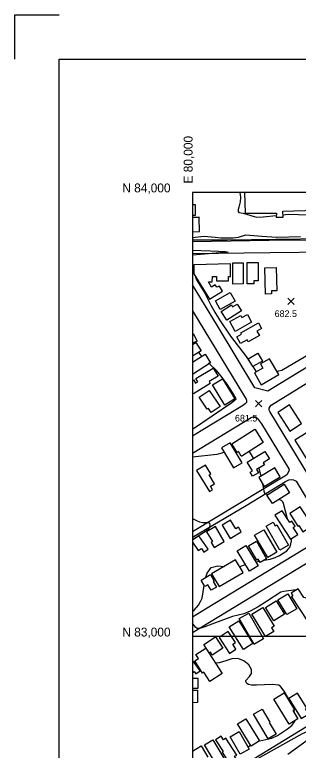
# Model space of a CAD drawing. Extents: x 79600 to 91800, y 75600 to 84400.
# Drawn here: x 79600 to 80238, y 82744 to 84400 of the extents above; entities that cross this region are included whole.
import ezdxf

# ---------------------------------------------------------------- set-up
doc = ezdxf.new("R2010")
doc.units = 0
for name, color, linetype in [('084-085$0$BLDG', 7, 'Continuous'), ('084-085$0$GRID', 7, 'Continuous'), ('084-085$0$INTER', 7, 'Continuous'), ('084-085$0$ROAD', 7, 'Continuous'), ('084-085$0$SPOTMARK', 7, 'Continuous'), ('084-085$0$SPOTS', 7, 'Continuous'), ('084-085$0$TI_BORDER', 7, 'Continuous'), ('084-085$0$TI_SHEET', 7, 'Continuous')]:
    doc.layers.add(name, color=color, linetype=linetype)

# ---------------------------------------------------------------- blocks, each defined once
blk = doc.blocks.new('084-085$0$SPOTX')
at = {"layer": '084-085$0$SPOTMARK'}
for p, q in [((-0.37, 0.358), (0.351, -0.358)), ((-0.012, 0), (-0.37, -0.358)), ((-0.012, 0), (0.347, 0.358))]:
    blk.add_line(p, q, dxfattribs=at)

msp = doc.modelspace()

# ---------------------------------------------------------------- linework, layer by layer
at = {"layer": '084-085$0$BLDG'}
for p, q in [((80006.6, 83971.7), (80000, 83971.8)), ((80040.6, 83615.9), (80000, 83590.1)), ((80012.2, 82905.7), (80000, 82905.7)), ((80011.4, 82851.1), (80000, 82851))]:
    msp.add_line(p, q, dxfattribs=at)
for points in [[(80117, 84000), (80118, 83953.4), (80188.4, 83953), (80188.2, 83944), (80203.4, 83944.4), (80202.9, 83958), (80425.4, 83964.8), (80425.7, 83944.7), (80440.5, 83943.8), (80440.8, 83956.4), (80463.4, 83958.4), (80463.4, 83953.8), (80484.6, 83953.7), (80486.1, 83957.8), (80508.4, 83957.2), (80508, 84000)], [(80000, 83948.4), (80006.5, 83948.4), (80006.6, 83971.7)], [(80014.5, 83942.7), (80015.3, 83943.5), (80000, 83943.1)], [(80000, 83911.4), (80015.3, 83911.8), (80014.5, 83942.7)], [(80000, 83681.8), (80001.2, 83682.4), (80010.1, 83665.2), (80000, 83660.1)], [(80000, 83657.4), (80007.5, 83662.1), (80019.3, 83643.5), (80000, 83631.2)], [(80000, 83617.6), (80028.2, 83635.5), (80040.6, 83615.9)], [(80000, 83576.2), (80002.2, 83577.6), (80006.6, 83570.3), (80012, 83573.6), (80007.5, 83581.1), (80046, 83604.5), (80057.4, 83585.9)], [(80057.4, 83585.9), (80037.5, 83573.8), (80039.8, 83569.9), (80001.7, 83546.7), (80000, 83549.5)], [(80019.9, 83198.2), (80025.5, 83190), (80034.9, 83196.5), (80014.4, 83226.5), (80000, 83216.6)], [(80000, 83212.3), (80012.9, 83193.5), (80019.9, 83198.2)], [(80000, 82918.8), (80003.4, 82921.1), (80007, 82915.9), (80016.7, 82922.6), (80000, 82946.9)], [(80000, 82883.7), (80012.2, 82883.7), (80012.2, 82905.7)], [(80000, 82879.2), (80011.1, 82879.3), (80011.4, 82851.1)], [(80000, 82742.2), (80019.4, 82753.5), (80034, 82728.6)]]:
    msp.add_lwpolyline(points, dxfattribs=at)
for points in [[(80085.2, 83839), (80002.6, 83836.8), (80002.9, 83816.5), (80037.9, 83759.8), (80067.5, 83777.8), (80060.8, 83788.9), (80054.6, 83786.2), (80050.6, 83792), (80042.3, 83786.9), (80036.1, 83798.8), (80044.3, 83798.8), (80044.8, 83810.9), (80053.6, 83810.9), (80053.9, 83800.7), (80081.1, 83800.6), (80080.5, 83810.5), (80085.4, 83810.9)], [(80090.6, 83793.5), (80090.3, 83841.3), (80113.7, 83841.5), (80114.1, 83793.7)], [(80138.1, 83800.6), (80138.1, 83794.1), (80123, 83794.1), (80122.9, 83842.3), (80147.3, 83842.3), (80147.3, 83800.7)], [(80177.3, 83778.2), (80177.4, 83771.4), (80164.3, 83771.1), (80162.7, 83830.3), (80188.2, 83831), (80189.6, 83778.6)], [(80095.4, 83755.3), (80062.4, 83736.4), (80051.4, 83755.6), (80084.4, 83774.5)], [(80090, 83742.1), (80100.4, 83748.6), (80110.1, 83733.3), (80076.9, 83712.3), (80064.4, 83732.1), (80087.2, 83746.5)], [(80111, 83717.9), (80123.2, 83724.7), (80132.8, 83707.5), (80095.9, 83686.9), (80083.5, 83709.2), (80108.2, 83723)], [(80155.3, 83693.3), (80144.8, 83687.4), (80150.5, 83677.4), (80125.1, 83663.2), (80122.4, 83668), (80108.1, 83660), (80099.7, 83675), (80109.9, 83680.7), (80108.3, 83683.6), (80148.3, 83705.9)], [(80157.2, 83620), (80135.3, 83607.6), (80125.2, 83625.2), (80147.1, 83637.7)], [(80152.7, 83613.7), (80158, 83604.4), (80139, 83593.5), (80154.2, 83567), (80193.7, 83589.7), (80173.2, 83625.4)], [(80044.6, 83566.6), (80067.3, 83580.5), (80095.1, 83535.1), (80072.4, 83521.2)], [(80035.7, 83513.7), (80032.8, 83511.7), (80014.8, 83538.8), (80037.5, 83554), (80061.7, 83517.9), (80041.8, 83504.6)], [(80191.4, 83504.7), (80218.5, 83462.4), (80245.2, 83479.6), (80218.2, 83521.9)], [(80111, 83406.2), (80109.8, 83406.2), (80109.4, 83406), (80103, 83416.2), (80100.3, 83414.5), (80088.1, 83433.9), (80139.8, 83466.5), (80140.6, 83465.9), (80159.1, 83436.5)], [(80257, 83398.3), (80284.5, 83415), (80257.7, 83459), (80230.2, 83442.3)], [(80111.4, 83391.2), (80084.5, 83436.3), (80065.3, 83424.8), (80092.2, 83379.7)], [(80159, 83391.4), (80161.8, 83386.8), (80143.8, 83376), (80148.2, 83368.6), (80135, 83360.7), (80129.6, 83369.7), (80134.5, 83372.7), (80122.6, 83392.5), (80162.8, 83416.5), (80172.9, 83399.7)], [(80045, 83330.6), (80040.2, 83338.3), (80049.5, 83344.1), (80037.2, 83364.1), (80040.9, 83366.3), (80028.7, 83386), (80008.6, 83373.6), (80037.8, 83326.2)], [(80149.1, 83358), (80161.2, 83337.9), (80196.8, 83359.3), (80184.7, 83379.4)], [(80179.6, 83299.1), (80167.3, 83318.5), (80205.7, 83342.8), (80217.9, 83323.4)], [(80218.4, 83276.9), (80236.7, 83248.3), (80239.2, 83249.8), (80248.2, 83235.8), (80263.1, 83245.4), (80260.1, 83250), (80266.7, 83254.2), (80242.3, 83292.2)], [(80236.4, 83229.6), (80226.2, 83245.3), (80230.5, 83248.1), (80222.9, 83259.9), (80218.4, 83257), (80201.3, 83283.3), (80185.3, 83272.9), (80220.2, 83219)], [(80109.4, 83235.5), (80103.2, 83246), (80097.1, 83242.3), (80085.4, 83261.7), (80066.7, 83250.5), (80084.6, 83220.6)], [(80196.2, 83194.3), (80165.7, 83248.4), (80181.5, 83257.3), (80185.9, 83249.4), (80189.7, 83251.6), (80215.8, 83205.4)], [(80044.7, 83213.6), (80041.9, 83212), (80048.5, 83200.6), (80071, 83213.8), (80051.3, 83247.4), (80031.6, 83235.9)], [(80169.5, 83178), (80139.6, 83227.9), (80159.9, 83240.1), (80189.8, 83190.2)], [(80152.1, 83166.7), (80147.7, 83174.2), (80144.2, 83172.2), (80125.8, 83204), (80143.7, 83214.4), (80166.5, 83175)], [(80128, 83147.4), (80100.3, 83193), (80120, 83204.9), (80147.7, 83159.4)], [(80096.5, 83173), (80042.8, 83141), (80059.8, 83112.5), (80113.5, 83144.4)], [(80048.7, 83124.8), (80046.6, 83123.5), (80053.8, 83111.4), (80041.9, 83104.3), (80034.5, 83116.6), (80027.8, 83112.6), (80019.2, 83127), (80040, 83139.4)], [(80211.9, 83049.2), (80191.8, 83082.6), (80214.2, 83096), (80234.3, 83062.6)], [(80276.8, 83046.3), (80260.2, 83072), (80260.2, 83080.6), (80256.5, 83086.4), (80250.1, 83087.6), (80237.2, 83107.6), (80221.4, 83097.4), (80225.3, 83091.2), (80222.5, 83089.4), (80258.1, 83034.2)], [(80182.5, 83035.1), (80164.1, 83065.3), (80188.3, 83080.2), (80206.8, 83050)], [(80177.3, 83019.5), (80182.4, 83011.3), (80164.1, 83000.1), (80133.5, 83050.5), (80157.8, 83065.2), (80183.3, 83023.2)], [(80139.1, 82982.6), (80138.2, 82982.6), (80104.9, 83040.7), (80126.3, 83052.9), (80159.8, 82994.5)], [(80114.3, 82970.9), (80082.6, 83021.7), (80104.1, 83035.1), (80135.8, 82984.3)], [(80097.4, 82971.5), (80090.3, 82982.6), (80096.2, 82986.3), (80080.3, 83011.2), (80059.7, 82998), (80082.7, 82962.1)], [(80044, 82958.2), (80040, 82964.6), (80037.4, 82963), (80025.2, 82982.3), (80051.9, 82999.3), (80068.3, 82973.6)], [(80038.7, 82898.9), (80025.4, 82919.7), (80022.5, 82917.8), (80004.9, 82945.4), (80013.3, 82950.8), (80007.6, 82959.8), (80029.9, 82974), (80066.5, 82916.7)], [(80182.5, 82859.1), (80206, 82873.4), (80229.2, 82835.1), (80225.8, 82833.1), (80237, 82814.7), (80216.9, 82802.5)], [(80260.6, 82825.2), (80253.6, 82836.8), (80256.9, 82838.8), (80236.3, 82872.4), (80216.4, 82860.3), (80244, 82815.1)], [(80156.4, 82836.3), (80173.4, 82807.2), (80172.4, 82806.5), (80188, 82780), (80169.7, 82769.3), (80137.1, 82825)], [(80119.5, 82815), (80150.8, 82764.9), (80132, 82753.2), (80100.8, 82803.2)], [(80104.9, 82785.8), (80127.6, 82746.6), (80107.2, 82734.8), (80084.5, 82773.9)], [(80045.9, 82767.6), (80074.9, 82718.8), (80056.1, 82707.6), (80027, 82756.3)], [(80069.2, 82767.4), (80064.1, 82775.5), (80051.8, 82767.7), (80068.8, 82740.8), (80066.5, 82739.3), (80082, 82714.7), (80097.9, 82724.7), (80094.5, 82730.2), (80099.2, 82733.2), (80075.1, 82771.2)]]:
    msp.add_lwpolyline(points, close=True, dxfattribs=at)
at = {"layer": '084-085$0$GRID'}
for p, q in [((85000, 84000), (80000, 84000)), ((80000, 84000), (80000, 80000)), ((85000, 83000), (80000, 83000))]:
    msp.add_line(p, q, dxfattribs=at)
at = {"layer": '084-085$0$INTER'}
for p, q in [((80002.8, 83659.2), (80001.7, 83661)), ((80135.4, 83607.6), (80143.3, 83596)), ((80092.8, 83426.4), (80091, 83425.4)), ((80213.4, 83264.7), (80204.4, 83299.6)), ((80142.3, 83168.2), (80150.3, 83169.7)), ((80007.4, 82941.5), (80003.6, 82941.8)), ((80229.6, 82826.8), (80227.4, 82834)), ((80124.7, 82751.7), (80130.6, 82755.5))]:
    msp.add_line(p, q, dxfattribs=at)
for points in [[(80106.6, 84000), (80107.5, 83989.5), (80107.1, 83979), (80104.2, 83966.7), (80102.6, 83961.1), (80102.3, 83956.8), (80104.2, 83954.5), (80114, 83953.1), (80138.2, 83945.8), (80143.7, 83944.5), (80158.4, 83944.7), (80188.3, 83947.8)], [(80203.2, 83949.4), (80215.3, 83950.8), (80284.9, 83948.5), (80353.9, 83947.8), (80385.3, 83948.8), (80390.9, 83949.1), (80399.3, 83947.6), (80413.8, 83942.4), (80434.2, 83936.7), (80443.7, 83935.7), (80520.9, 83937.5), (80558.7, 83932.3)], [(80000, 83898.6), (80018.4, 83900.6), (80026.1, 83901.3), (80050.9, 83898.8), (80063.6, 83897.8), (80077.7, 83897.4), (80091.5, 83897.8), (80103.2, 83898.9), (80119.9, 83904.3), (80155.6, 83901.2), (80189.2, 83899.3), (80242.6, 83900.7)], [(80316.1, 83891.8), (80214.6, 83892.1), (80000, 83888.3)], [(80000, 83870.1), (80039.7, 83868.2), (80058.5, 83867.4), (80074.3, 83866.5), (80079.8, 83865.3), (80000, 83858.9)], [(80000, 83828.6), (80002.6, 83825.1), (80002.8, 83824.6)], [(80006.3, 83811.1), (80006.4, 83809.7), (80008.7, 83803.1), (80027.2, 83773.2), (80041.3, 83746.3), (80050, 83730.4), (80060.6, 83712.7), (80085.6, 83676.1), (80120.2, 83630.1), (80134.2, 83609.4)], [(80189.7, 83596.6), (80194.3, 83598), (80200.4, 83599.8), (80255.7, 83632.2), (80382.6, 83701.5), (80404.4, 83713.2), (80443.4, 83738.8), (80454.2, 83745.4)], [(80021, 83631), (80016.8, 83635.8), (80014.1, 83640.2)], [(80097.9, 83535.1), (80091.3, 83547.3), (80077.6, 83567.8), (80066.6, 83583), (80054.5, 83598), (80037.9, 83614.2), (80036, 83616.1)], [(80000, 83466.9), (80088.3, 83527), (80097.9, 83535.1)], [(80071.3, 83414.8), (80066, 83412.5), (80054.6, 83409.5), (80000, 83403.9)], [(80137.2, 83401.2), (80129.9, 83413.1), (80127.8, 83416.8)], [(80154.3, 83361.1), (80153.7, 83364.2), (80150, 83377.6), (80149.2, 83379.3)], [(80168.4, 83319.2), (80163.6, 83321.9), (80161.4, 83324.1), (80157.7, 83343.7)], [(80204.4, 83299.6), (80202.7, 83303.3), (80200.2, 83305.9), (80194.2, 83308.4)], [(80000, 83265.6), (80009.1, 83261.2), (80015.7, 83258.5), (80022.2, 83256.5), (80035.1, 83256.7), (80036.7, 83256.8), (80037.9, 83255), (80038.7, 83250.4), (80038.4, 83247.4), (80037.2, 83244.4), (80032.9, 83239), (80000, 83217.6)], [(80161, 83171.8), (80174.7, 83174.5), (80186.1, 83178), (80195.3, 83182.4), (80203.8, 83187.3), (80212.2, 83193.1), (80219.2, 83201.7), (80222.4, 83215.6), (80222.1, 83220.2)], [(80030.1, 83133.5), (80032.6, 83142.9), (80041.8, 83155), (80057, 83158.8), (80070.7, 83157.6)], [(80105.9, 83157.3), (80106.3, 83157.3), (80119.2, 83161.9)], [(80000, 83056.3), (80003.9, 83059.3), (80013.2, 83070.9), (80018, 83078.5), (80021.5, 83086.4), (80026.3, 83115.1)], [(80233.2, 83105), (80215.7, 83102.6), (80205.1, 83101.2), (80198.5, 83099.6), (80165.9, 83078.6), (80147.3, 83066.6), (80129.4, 83056.7), (80115.3, 83051.2), (80090, 83045.4), (80043.3, 83027.7), (80027.4, 83022.1), (80018.6, 83019), (80014.3, 83017.8), (80010.2, 83018.2), (80006.6, 83020.7), (80000, 83030.4)], [(80223.3, 82844.8), (80215.7, 82860.6), (80205.6, 82877.3), (80198.5, 82886.7), (80193.8, 82890.2), (80179.6, 82891.6), (80144, 82890.3), (80132.4, 82890.5), (80125.4, 82891.8), (80122, 82893.9), (80119.6, 82898.5), (80120, 82901), (80127.7, 82909.9), (80132.3, 82916.9), (80132.7, 82925.9), (80126.3, 82936.2), (80114.9, 82945.5), (80101.5, 82950.7), (80088.4, 82949.8), (80074.9, 82945.3), (80059.7, 82940.9), (80051.5, 82940.1)], [(80150.2, 82764.5), (80151.1, 82764.8), (80165.1, 82767.9), (80178.4, 82771.4), (80190.8, 82777.1), (80202.3, 82784.4), (80213.1, 82792.1), (80222.9, 82799.5), (80229.8, 82808.5), (80230, 82810.5)], [(80214.3, 82734.8), (80257.8, 82766.3), (80286.4, 82787.7), (80296.9, 82796.3), (80301.9, 82801.4), (80300.8, 82802.8), (80280.6, 82795.9), (80246.8, 82780.7), (80057.3, 82674.9)]]:
    msp.add_lwpolyline(points, dxfattribs=at)
at = {"layer": '084-085$0$ROAD'}
for p, q in [((80019.1, 83462.8), (80000, 83451)), ((80029.1, 83061.7), (80000, 83043.8))]:
    msp.add_line(p, q, dxfattribs=at)
for points in [[(80802.1, 83999.8), (80802.2, 83920.6), (80800.3, 83915.7), (80795.2, 83910.5), (80790.7, 83907), (80784.9, 83904.1), (80776, 83902.7), (80771.3, 83902.6), (80406.8, 83896.6), (80077.8, 83892.7), (80000, 83892.5)], [(80000, 83862.3), (80174.7, 83864.8), (80437.1, 83867.6), (80629.1, 83872.1), (80634.4, 83871.1), (80641, 83868.2), (80646.3, 83863.7), (80649.2, 83856.2), (80649.2, 83851.5), (80648, 83846.7), (80645.1, 83843.5), (80634.7, 83837), (80550.1, 83785)], [(80550.1, 83785), (80169.4, 83552.6), (80140.1, 83559.6), (80056, 83699.4), (80000, 83791.9)], [(80000, 83733.1), (80116.6, 83540.2), (80120.3, 83534.1), (80121, 83532), (80121.3, 83529.2), (80121, 83526.8), (80120.1, 83525.3), (80119.2, 83524.5), (80114.6, 83521), (80100.9, 83512.9), (80019.1, 83462.8)], [(80000, 83412.7), (80131.7, 83492.9), (80133.7, 83494.2), (80136.3, 83494.8), (80142.3, 83494.5), (80146.2, 83490.8), (80155.1, 83478.6), (80216.4, 83377.2), (80217, 83374.1), (80212, 83364.2), (80207.1, 83361), (80000, 83235.8)], [(80000, 83223.5), (80120.8, 83294.7), (80209.3, 83349.1), (80216.3, 83352.6), (80223.1, 83353.4), (80227, 83352.6), (80232.8, 83349.6), (80235.1, 83345.9), (80299.6, 83239), (80301.1, 83236.1), (80301.4, 83231.7), (80300.3, 83227.2), (80298.2, 83224.9), (80286.9, 83218.5), (80029.1, 83061.7)], [(80000, 83008.9), (80309.7, 83197.3), (80312.7, 83198.7), (80314.9, 83199.2), (80318.8, 83199.3), (80322.8, 83198.3), (80326.2, 83195.7), (80328.9, 83190.8), (80475.8, 82949.6), (80477.3, 82947.1), (80478.6, 82942.6), (80478.6, 82937.1), (80476.9, 82933.5), (80474.6, 82931.2), (80456.9, 82919.4), (80155.8, 82735.2), (80008.8, 82646.1)]]:
    msp.add_lwpolyline(points, dxfattribs=at)
msp.add_lwpolyline([(80826, 83778.4), (80922.6, 83619.3), (80923.9, 83616.9), (80924.8, 83613.5), (80924.6, 83608.8), (80923, 83605.9), (80918.7, 83602.8), (80344.7, 83252.2), (80340.3, 83250.6), (80335.1, 83250.2), (80331.9, 83250.6), (80321.7, 83262.4), (80173.4, 83506.3), (80172.3, 83509.8), (80172.6, 83514.3), (80174.2, 83518), (80176.6, 83520.5), (80249.8, 83566.2), (80736.8, 83861.2), (80743.1, 83864.1), (80754.2, 83866.1), (80758.3, 83865.6), (80769.9, 83861.5), (80780.9, 83848.5)], close=True, dxfattribs=at)
at = {"layer": '084-085$0$TI_BORDER'}
msp.add_lwpolyline([(79700, 84300), (86700, 84300), (86700, 79700), (79700, 79700)], close=True, dxfattribs=at)
at = {"layer": '084-085$0$TI_SHEET'}
msp.add_lwpolyline([(79600, 84300), (79600, 84400), (79700, 84400)], dxfattribs=at)

# ---------------------------------------------------------------- block references
at = {"layer": '084-085$0$SPOTS', "xscale": 20, "yscale": 20}
for p in [(80221.8, 83755), (80148.6, 83524.5)]:
    msp.add_blockref('084-085$0$SPOTX', p, dxfattribs=at)

# ---------------------------------------------------------------- texts
at = {"layer": '084-085$0$GRID'}
msp.add_text('E 80,000', height=20, rotation=90, dxfattribs=at).set_placement((80000, 84020))
for s, p in [('N 84,000', (79841.9, 84000)), ('N 83,000', (79841.9, 83000))]:
    msp.add_text(s, height=20, dxfattribs=at).set_placement(p)
at = {"layer": '084-085$0$SPOTS'}
for s, p in [('682.5', (80184.5, 83719.3)), ('681.5', (80095.3, 83484.1))]:
    msp.add_text(s, height=15, dxfattribs=at).set_placement(p)

doc.saveas('drawing.dxf')
